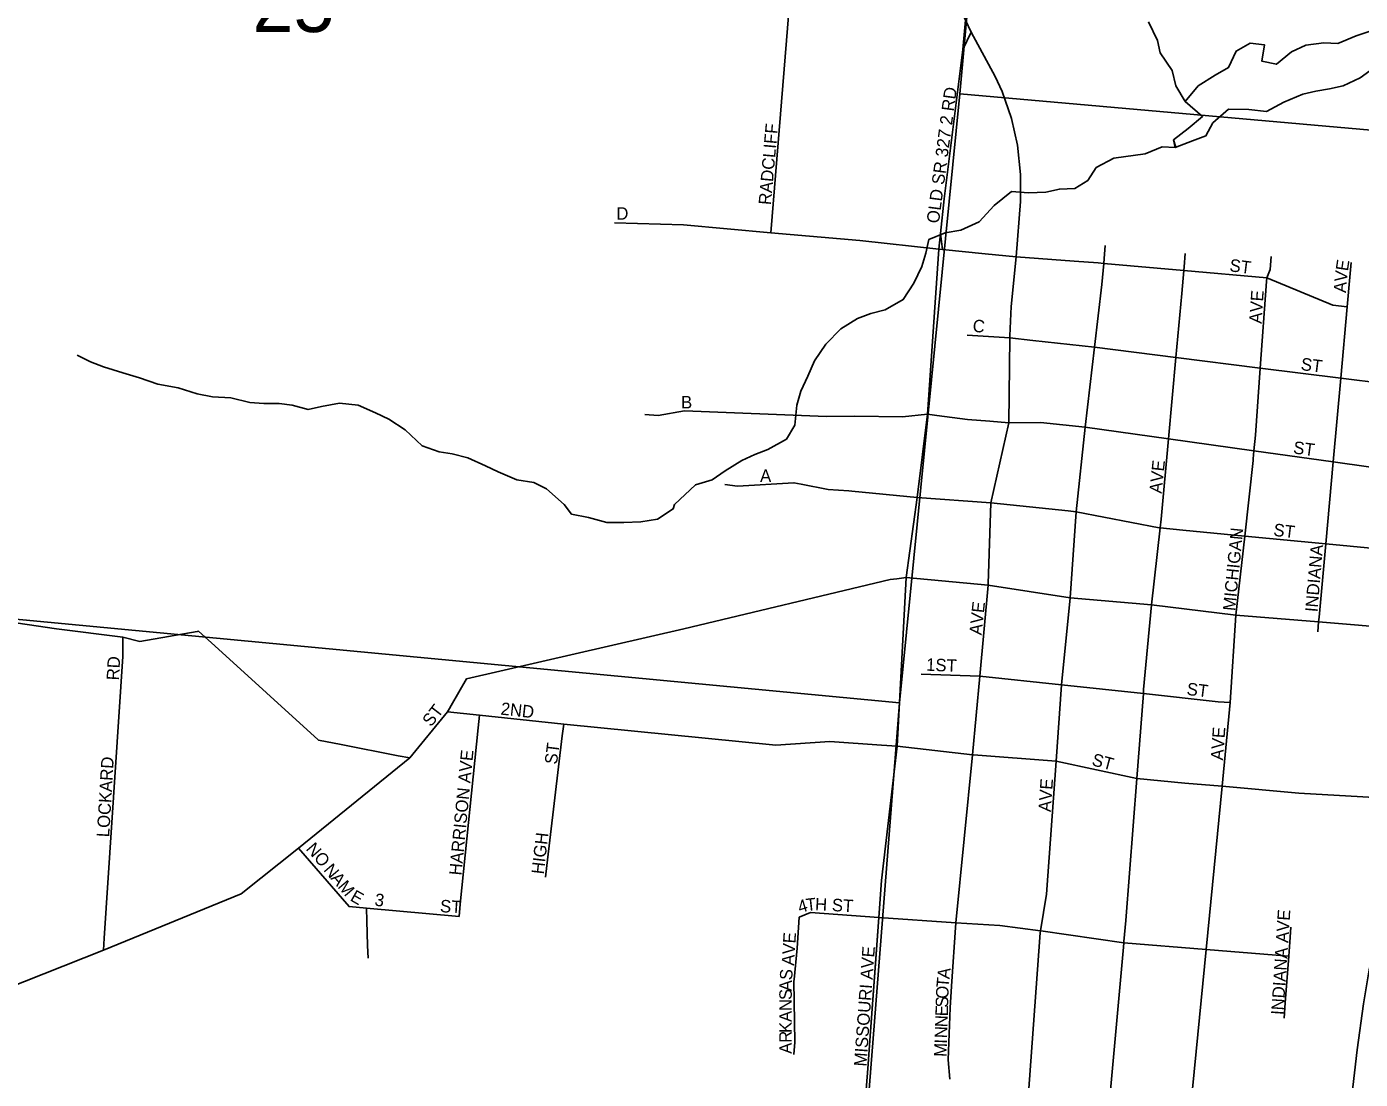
# Model space of a CAD drawing. Extents: x 1715311 to 2083412, y 146837 to 553079.
# Drawn here: x 1952817 to 1958164, y 407448 to 411669 of the extents above; entities that cross this region are included whole.
import ezdxf

# ---------------------------------------------------------------- set-up
doc = ezdxf.new("R2010")
doc.units = 0
for name, color, linetype in [('GM_X_City_Street', 7, 'Continuous'), ('GM_X_City_Street_Text', 7, 'Continuous'), ('GM_X_Minor_Lake', 7, 'Continuous'), ('GM_X_Minor_River', 7, 'Continuous'), ('GM_X_Rail_Line', 7, 'Continuous'), ('GM_X_Section', 7, 'Continuous'), ('GM_X_Section_Text', 7, 'Continuous'), ('GM_X_State_Route', 7, 'Continuous'), ('GM_X_Township', 7, 'Continuous')]:
    doc.layers.add(name, color=color, linetype=linetype)

msp = doc.modelspace()

# ---------------------------------------------------------------- linework, layer by layer
at = {"layer": 'GM_X_City_Street'}
for points in [[(1955800.5, 410841.3), (1955873.4, 411727.6), (1955944.9, 412240.1), (1955947.5, 412269.7), (1955924.5, 412337.6), (1955875.7, 412481.9), (1955859.3, 412530.2)], [(1956489.6, 410774.8), (1956480.7, 410839.3), (1956496.2, 410977.6), (1956570.3, 411576.8), (1956604, 411647)], [(1955173.6, 410882.1), (1955450.6, 410873.4), (1955800.5, 410841.3), (1956157.9, 410811.4), (1956474, 410776.5), (1956489.6, 410774.8), (1956659.7, 410757.7)], [(1957127.8, 410634.9), (1957135.4, 410719.2), (1957137.1, 410738.4), (1957141.8, 410791)], [(1956659.7, 410757.7), (1956784, 410745.2), (1957016.5, 410728.2)], [(1957448.3, 410598.5), (1957456.6, 410690.6), (1957457.8, 410705.1), (1957462.4, 410759)], [(1957788.2, 410646.4), (1957789.3, 410660.9), (1957802.6, 410695.3), (1957807.1, 410746.9)], [(1957016.5, 410728.2), (1957113.5, 410721.1), (1957135.4, 410719.2), (1957456.6, 410690.6), (1957789.3, 410660.9), (1958054.1, 410551.3), (1958111.6, 410545.1)], [(1957993.3, 409241.9), (1957996.9, 409282), (1957998.6, 409301.2), (1958025.3, 409595.2), (1958055.2, 409923.4), (1958085.7, 410259.5), (1958111.6, 410545.1), (1958122.4, 410663.6), (1958127.7, 410722.9)], [(1956881, 408035.7), (1956881.5, 408042.7), (1956906.7, 408190.8), (1956944.8, 408723.6), (1956966.7, 409029.6), (1957000.4, 409378.3), (1957025.1, 409723.6), (1957060.8, 410062.4), (1957098.3, 410383), (1957127.7, 410634.3), (1957127.8, 410634.9)], [(1957665.5, 409309.5), (1957700.7, 409626.2), (1957734.4, 409929), (1957735, 409935.5), (1957737.8, 409967.7), (1957743.4, 410030.9), (1957763, 410299.8), (1957788.2, 410646.4)], [(1957161.7, 407389.8), (1957214.1, 407978), (1957215.5, 407995.1), (1957216, 408000), (1957223.6, 408084.9), (1957267.8, 408653.3), (1957294.3, 408994.3), (1957295.5, 409010.2), (1957327, 409350.8), (1957362.4, 409658.6), (1957366.4, 409693.3), (1957395.6, 410015.6), (1957425.1, 410342.1), (1957448.3, 410598.2), (1957448.3, 410598.5)], [(1956587.4, 410431.2), (1956758.7, 410421.1), (1956851.7, 410410.7)], [(1956851.7, 410410.7), (1957098.3, 410383), (1957425.1, 410342.1), (1957763, 410299.8), (1958085.7, 410259.5), (1958431.3, 410216.2), (1958458.9, 410212.8), (1958512.5, 410207.9)], [(1955296.3, 410113.8), (1955348.8, 410109.6), (1955455.1, 410128.2), (1956023.9, 410105.3), (1956137.5, 410106.7), (1956329, 410103.9), (1956429.1, 410115), (1956466.8, 410109.9)], [(1956466.8, 410109.9), (1956589, 410093.4), (1956678.8, 410086.3)], [(1956678.8, 410086.3), (1956755.4, 410080.2), (1956882.1, 410081), (1957060.8, 410062.4), (1957395.6, 410015.6), (1957737.8, 409967.7), (1958055.2, 409923.4), (1958347.5, 409882.5), (1958400.1, 409877.1)], [(1955616.9, 409833.3), (1955667.6, 409826.7), (1955893.6, 409839.6), (1955923, 409834)], [(1955923, 409834), (1956030.4, 409813.3), (1956113.6, 409807.5), (1956125.7, 409806.3)], [(1956125.7, 409806.3), (1956387.9, 409781), (1956683.5, 409759.3), (1956993, 409726.9)], [(1956993, 409726.9), (1957025.1, 409723.6), (1957358.2, 409659), (1957362.4, 409658.6), (1957452.1, 409650), (1957700.7, 409626.2), (1958025.3, 409595.2), (1958319.2, 409567.2), (1958355.4, 409563.6), (1958364.2, 409562.8), (1958421.2, 409558), (1958538.7, 409548.4), (1958671.9, 409537.4)], [(1954519.2, 408946.6), (1954580.6, 409053), (1955451.6, 409254.4), (1956279.2, 409451.6), (1956305.4, 409455.2)], [(1956305.4, 409455.2), (1956343.3, 409460.4), (1956671.7, 409428.5)], [(1956525.2, 407820.9), (1956542.8, 408074.6), (1956610, 408748.4), (1956639.2, 409064.9), (1956671.7, 409428.5)], [(1952347.7, 409341.1), (1952937.7, 409254.7), (1953202.7, 409220.8), (1953271.1, 409203.3), (1953501.2, 409243.3), (1953506.9, 409244.3), (1953571.7, 409185.3), (1953986.6, 408808.5), (1953987.8, 408807.5), (1954078, 408789.9), (1954307.2, 408745.1), (1954353.2, 408736.2)], [(1957349.7, 405997.5), (1957385.8, 406354.5), (1957421.9, 406711.7), (1957458, 407069.1), (1957545.8, 407968.6), (1957609.8, 408623.8), (1957642.4, 408958.4), (1957665.5, 409309.5)], [(1953125.3, 407965.4), (1953128.5, 408014.4), (1953203.2, 409143.2), (1953202.7, 409220.8)], [(1956403.3, 409072.2), (1956639.2, 409064.9), (1956966.7, 409029.6), (1957294.3, 408994.3), (1957594.1, 408962), (1957642.4, 408958.4)], [(1952633.2, 407770.4), (1952645.9, 407775.4), (1953125.3, 407965.4), (1953677.3, 408191.1), (1953907.6, 408374.8), (1954353.2, 408736.2), (1954504.8, 408921.7), (1954512.6, 408935.2), (1954519.2, 408946.6)], [(1954504.8, 408921.7), (1954633, 408907.6), (1954970.4, 408871.9), (1955820.9, 408787.6), (1956037.4, 408802.4), (1956244.7, 408787.7)], [(1954550.8, 408100.2), (1954556, 408150.7), (1954627.9, 408857.2), (1954633, 408907.6)], [(1954897.5, 408258.5), (1954903.1, 408305.6), (1954964.9, 408824.7), (1954970.4, 408871.9)], [(1956244.7, 408787.7), (1956306.8, 408783.2), (1956610, 408748.4), (1956613.2, 408748.2)], [(1956613.2, 408748.2), (1956944.8, 408723.6), (1957267.8, 408653.3), (1957460, 408635.9), (1957609.8, 408623.8)], [(1957609.8, 408623.8), (1957917.2, 408595)], [(1957917.2, 408595), (1957918, 408595), (1958431.5, 408565.9), (1958739.5, 408548.5), (1959084.2, 408523.9)], [(1953907.6, 408374.8), (1954110, 408140.3), (1954179.4, 408134), (1954550.8, 408100.2)], [(1956218.8, 407892.9), (1956233.5, 408096.5), (1956244.1, 408244.4)], [(1954185.9, 407934.1), (1954184.3, 407983.8), (1954181, 408083.4), (1954179.4, 408134)], [(1955893.8, 407848.1), (1955906.9, 407973.3), (1955913.9, 408098.2)], [(1955913.9, 408098.2), (1955959.7, 408116.2), (1956233.5, 408096.5), (1956542.8, 408074.6), (1956719.1, 408064.9), (1956881.5, 408042.7), (1956882.7, 408042.5)], [(1956731.1, 406056.5), (1956735.2, 406108.5), (1956780.2, 406677.3), (1956780.5, 406681.1), (1956781.1, 406689.6), (1956789.2, 406785.2), (1956881, 408035.7)], [(1956882.7, 408042.5), (1957215.5, 407995.1), (1957545.8, 407968.6), (1957827, 407946.1), (1957877, 407941.9)], [(1957859.2, 407693.4), (1957863.5, 407754.1), (1957877, 407941.9), (1957881, 407997.3), (1957885.3, 408058)], [(1956190, 407491.1), (1956200.6, 407638.9), (1956218.8, 407892.9)], [(1955893.4, 407547.2), (1955896.5, 407597.2), (1955893, 407841.4), (1955893.8, 407848.1)], [(1956518.6, 407449), (1956512.2, 407526.2), (1956519.2, 407734.5), (1956525.2, 407820.9)]]:
    msp.add_lwpolyline(points, dxfattribs=at)
at = {"layer": 'GM_X_Minor_Lake'}
for points in [[(1958207.5, 411651.4), (1958147.5, 411631.5), (1958073.5, 411601.6), (1958017.6, 411603.8), (1957945.7, 411593.9), (1957887.7, 411568), (1957827.7, 411518.1), (1957769.8, 411530.2), (1957779.9, 411596.3), (1957722, 411602.4), (1957666, 411570.5), (1957635.9, 411504.5), (1957581.9, 411474.6), (1957513.9, 411430.7), (1957461.9, 411368.7)], [(1957461.9, 411368.7), (1957531.6, 411308.5), (1957473.6, 411260.6), (1957415.6, 411214.7), (1957421.5, 411184.6), (1957491.5, 411210.5), (1957545.5, 411230.4), (1957573.5, 411282.4), (1957635.6, 411338.3), (1957717.5, 411336.1), (1957787.4, 411328), (1957857.3, 411365.9), (1957933.3, 411397.7), (1957985.3, 411409.6), (1958041.2, 411419.5), (1958095.2, 411431.4), (1958163.1, 411463.3), (1958241.2, 411519.2)]]:
    msp.add_lwpolyline(points, dxfattribs=at)
at = {"layer": 'GM_X_Minor_River'}
for points in [[(1957425, 411185.9), (1957415.6, 411214.7), (1957473.6, 411260.6), (1957531.6, 411308.5), (1957461.9, 411368.7), (1957424, 411430.9), (1957410.2, 411493), (1957362.4, 411563.1), (1957350.5, 411613.2), (1957314.7, 411687.4)], [(1958241.2, 411519.2), (1958163.1, 411463.3), (1958095.2, 411431.4), (1958041.2, 411419.5), (1957985.3, 411409.6), (1957933.3, 411397.7), (1957857.3, 411365.9), (1957787.4, 411328), (1957717.5, 411336.1), (1957635.6, 411338.3), (1957573.5, 411282.4), (1957545.5, 411230.4), (1957491.5, 411210.5), (1957421.5, 411184.6), (1957369.6, 411186.8), (1957301.6, 411158.9), (1957175.8, 411141.1), (1957105.8, 411103.3), (1957071.7, 411051.3), (1957019.7, 411019.4), (1956957.8, 411017.5), (1956903.9, 411005.6), (1956833.9, 411001.8), (1956766, 411007.9), (1956696, 410952), (1956636, 410886.1), (1956562, 410852.2), (1956500, 410842.3), (1956434.1, 410814.5), (1956422, 410760.4), (1956405.9, 410706.4), (1956373.8, 410640.4), (1956331.7, 410574.4), (1956259.7, 410532.6)], [(1956259.7, 410532.6), (1956201.8, 410518.7), (1956147.8, 410498.8), (1956081.8, 410456.9), (1956021.7, 410394.9), (1955975.7, 410329), (1955949.6, 410267), (1955921.5, 410207), (1955905.4, 410151), (1955897.2, 410070.9), (1955863.2, 410014.9), (1955789.2, 409973), (1955737.2, 409953.1), (1955685.2, 409929.2), (1955617.2, 409887.3), (1955565.2, 409851.4), (1955499.3, 409831.5), (1955415.3, 409752.5)], [(1954971.8, 409752.8), (1954902, 409814.8), (1954850.2, 409841), (1954782.3, 409851.1), (1954708.4, 409883.3), (1954656.6, 409907.4), (1954586.7, 409939.6), (1954522.8, 409955.8), (1954470.9, 409963.9), (1954403.1, 409988.1), (1954335.3, 410052.3), (1954269.5, 410094.5), (1954215.6, 410120.6), (1954145.8, 410150.8), (1954071.9, 410158.9), (1954000, 410145.1), (1953946, 410133.2), (1953882.1, 410151.3), (1953830.2, 410157.5), (1953768.3, 410157.6), (1953712.4, 410161.7), (1953636.5, 410179.9), (1953562.6, 410184.1), (1953500.7, 410196.2), (1953424.9, 410220.4), (1953343, 410234.6), (1953269.2, 410260.8), (1953203.3, 410280.9), (1953125.5, 410305.1), (1953073.6, 410325.2), (1953019.7, 410351.4)], [(1954971.8, 409752.8), (1955001.4, 409714.5), (1955069.3, 409700.3), (1955143.2, 409680), (1955211.1, 409679.8), (1955279.1, 409683.5), (1955347.1, 409693.3), (1955409.1, 409735.2), (1955415.3, 409752.5)]]:
    msp.add_lwpolyline(points, dxfattribs=at)
at = {"layer": 'GM_X_Rail_Line'}
msp.add_lwpolyline([(1958086.7, 405943.8), (1958103.1, 406549), (1958119, 407118.6), (1958130.7, 407381.7), (1958150.9, 407566.3), (1958177.4, 407749.8), (1958200.7, 407895.1)], dxfattribs=at)
at = {"layer": 'GM_X_Section'}
for points in [[(1951464.4, 414700.5), (1956810.8, 414174.8), (1956558.8, 411398.6), (1956316.1, 408956.7), (1950965.7, 409464.1), (1950967.9, 409489)], [(1956558.8, 411398.6), (1961989.3, 410918.9), (1961578.7, 405662.9), (1956096.2, 406146.5), (1956316.1, 408956.7)], [(1950965.7, 409464.1), (1956316.1, 408956.7), (1956096.2, 406146.5), (1955906.6, 403678.3), (1950526.1, 404123.8), (1950689, 405463.8), (1950742.9, 406762.6)]]:
    msp.add_lwpolyline(points, close=True, dxfattribs=at)
at = {"layer": 'GM_X_State_Route'}
for points in [[(1956784, 410745.3), (1956802, 410968), (1956802, 411076.4), (1956790, 411193.8), (1956765.9, 411300.7), (1956728.3, 411409.1), (1956699.7, 411469.3), (1956604, 411647), (1956580.7, 411694.7), (1956544.1, 411769.6), (1956381.6, 412044.6), (1956368.6, 412069)], [(1956759.1, 410429.5), (1956765, 410547.1), (1956784, 410745.2), (1956784, 410745.3)], [(1956671.9, 409434.1), (1956683.5, 409759.3), (1956755.4, 410080.2), (1956758.7, 410421.1), (1956759.1, 410429.5)], [(1958452.1, 409248.6), (1958331.3, 409254.3), (1957996.9, 409282), (1957665.5, 409309.5), (1957327, 409350.8), (1957000.4, 409378.3), (1956671.7, 409428.5), (1956671.9, 409434.1)]]:
    msp.add_lwpolyline(points, dxfattribs=at)
at = {"layer": 'GM_X_Township'}
for points in [[(1955405.6, 398328.5), (1955790.2, 402475.6), (1955856.6, 403203.1), (1956025.6, 405214.8), (1956079.5, 406085.1), (1956190, 407491.1), (1956200.6, 407638.9), (1956233.5, 408096.5), (1956244.1, 408244.4), (1956306.8, 408783.2), (1956343.3, 409460.4), (1956387.9, 409781), (1956429.1, 410115), (1956474, 410776.6), (1956480.7, 410839.3), (1956496.2, 410977.6), (1956570.3, 411576.8), (1956580.7, 411694.7), (1956811.8, 414160), (1957033.9, 416788.8)], [(1952763.1, 413952.6), (1952818.3, 414546), (1956811.8, 414160), (1956580.7, 411694.7), (1956570.3, 411576.8), (1956496.2, 410977.6), (1956480.7, 410839.3), (1956474, 410776.6), (1956429.1, 410115), (1956387.9, 409781), (1956343.3, 409460.4), (1956306.8, 408783.2), (1956244.1, 408244.4), (1956233.5, 408096.5), (1956200.6, 407638.9), (1956190, 407491.1), (1956079.5, 406085.1), (1956025.6, 405214.8), (1955856.6, 403203.1), (1955790.2, 402475.6), (1955405.6, 398328.5)]]:
    msp.add_lwpolyline(points, dxfattribs=at)

# ---------------------------------------------------------------- texts
at = {"layer": 'GM_X_City_Street_Text'}
for s, rotation, p in [('OLD SR 327 2 RD', 82.4053, (1956474.5, 410877.8)), ('RADCLIFF', 84.8821, (1955801.2, 410952.2)), ('D', 0, (1955181.4, 410894.7)), ('ST', 352.8783, (1957637.8, 410687.9)), ('V', 83.8457, (1958109.8, 410643.3)), ('E', 81.4179, (1958114.4, 410686.5)), ('A', 86.0405, (1958106.8, 410599.9)), ('AVE', 86.0494, (1957768, 410476.8)), ('C', 353.6625, (1956608, 410445.9)), ('ST', 352.8783, (1957923.7, 410291.9)), ('B', 0, (1955441, 410137.9)), ('ST', 352.4092, (1957893, 409957.5)), ('A', 0, (1955757.8, 409843.2)), ('AVE', 84.0895, (1957367.6, 409795.1)), ('ST', 352.88, (1957813.7, 409627.5)), ('MICHIGAN', 84.3696, (1957662.4, 409324.3)), ('INDIANA', 85.1588, (1957992.4, 409319.7)), ('AVE', 84.0969, (1956646, 409227.5)), ('RD', 86.9775, (1953187.6, 409046.6)), ('1ST', 357.5117, (1956422.6, 409086.3)), ('ST', 352.8783, (1957466.1, 408989.5)), ('ST', 52.4265, (1954439.1, 408858.3)), ('2ND', 353.6554, (1954716, 408910.3)), ('AVE', 86.0494, (1957614, 408725.6)), ('HARRISON AVE', 84.4535, (1954560.4, 408263.9)), ('ST', 82.88, (1954943.3, 408708.5)), ('LOCKARD', 86.5819, (1953148, 408417.5)), ('ST', 345.0622, (1957084.6, 408707.6)), ('AVE', 86.0569, (1956923.2, 408518.8)), ('NO', 310.9166, (1953934.5, 408370.3)), ('HIGH', 83.4775, (1954890.4, 408268.4)), ('N', 310.2505, (1954005.3, 408286.3)), ('A', 310.2505, (1954033.7, 408252.7)), ('M', 310.2556, (1954062.1, 408219.1)), ('E', 330.3006, (1954110.9, 408166.6)), ('3', 351.8437, (1954210.3, 408144.7)), ('T', 6.3523, (1955944.4, 408121.9)), ('H', 356.9826, (1955977.2, 408125.7)), ('ST', 356.4254, (1956044.4, 408122.7)), ('ST', 356.4254, (1954473.6, 408118.3)), ('4', 16.9145, (1955917.3, 408113.4)), ('INDIANA AVE', 86.2254, (1957856, 407704.6)), ('AVE', 86.3131, (1955893.6, 407902.7)), ('MISSOURI AVE', 85.9144, (1956184, 407498)), ('S', 85.2681, (1955885.7, 407843.8)), ('T', 85.132, (1956514, 407813.6)), ('A', 83.3846, (1956517, 407848.2)), ('S', 89.9727, (1955884.9, 407765.7)), ('A', 88.9071, (1955884.9, 407800.7)), ('O', 87.9015, (1956512.4, 407770.2)), ('N', 89.9703, (1955884.9, 407721.7)), ('S', 88.2096, (1956511.3, 407735.1)), ('A', 89.9703, (1955884.9, 407677.7)), ('N', 88.2074, (1956508.9, 407656)), ('E', 88.2096, (1956510.3, 407699.9)), ('K', 89.9563, (1955884.8, 407633.7)), ('R', 89.9757, (1955884.8, 407594.1)), ('N', 88.2138, (1956507.5, 407612)), ('A', 89.9781, (1955884.8, 407550.1)), ('M', 88.2146, (1956505.2, 407537.2)), ('I', 88.2074, (1956506.8, 407590))]:
    msp.add_text(s, height=50, rotation=rotation, dxfattribs=at).set_placement(p)
at = {"layer": 'GM_X_Section_Text'}
msp.add_text('25', height=221, rotation=0, dxfattribs=at).set_placement((1953722.8, 411646.9))

doc.saveas('drawing.dxf')
